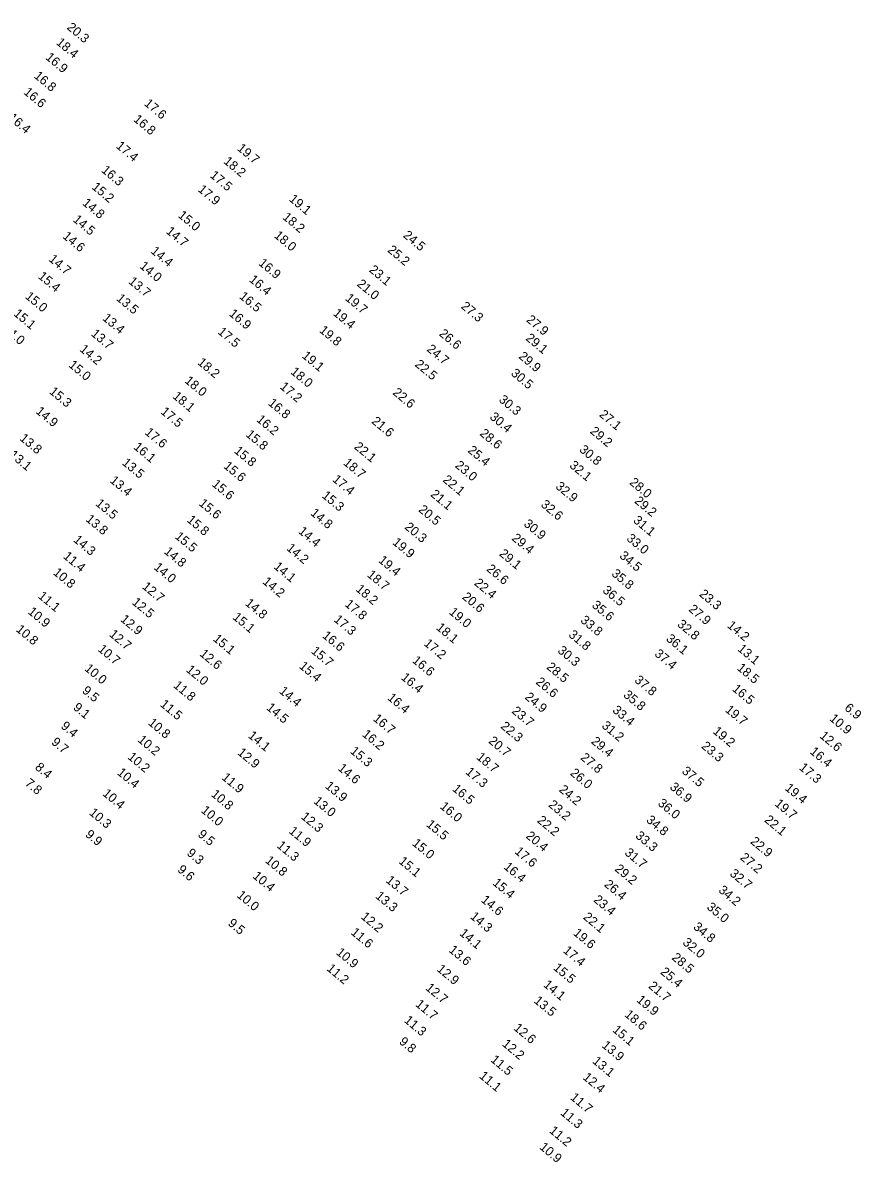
# Model space of a CAD drawing. Extents: x 1023796 to 1112670, y 656573 to 837340.
# Drawn here: x 1061680 to 1062139, y 741696 to 742320 of the extents above; entities that cross this region are included whole.
import ezdxf

# ---------------------------------------------------------------- set-up
doc = ezdxf.new("R2010")
doc.units = 0
doc.layers.add('V-TOPO-SOUN', color=7, linetype='Continuous')

msp = doc.modelspace()

# ---------------------------------------------------------------- texts
at = {"layer": 'V-TOPO-SOUN'}
for s, p in [('20.3 ', (1061703.81, 742317.05)), ('18.4 ', (1061697.94, 742308.74)), ('16.9 ', (1061692.1, 742300.62)), ('16.8 ', (1061685.79, 742290.45)), ('16.6 ', (1061680.13, 742281.57)), ('17.6 ', (1061746.09, 742275.35)), ('16.4 ', (1061671.76, 742267.45)), ('16.8 ', (1061740.22, 742266.69)), ('17.4 ', (1061730.67, 742252.11)), ('19.7 ', (1061796.99, 742250.81)), ('18.2 ', (1061789.55, 742243.69)), ('16.3 ', (1061722.67, 742238.85)), ('17.5 ', (1061782.1, 742236)), ('15.2 ', (1061717.43, 742229.65)), ('17.9 ', (1061775.53, 742228.29)), ('14.8 ', (1061712.27, 742220.87)), ('19.1 ', (1061825.39, 742223.03)), ('14.5 ', (1061707.09, 742211.81)), ('15.0 ', (1061764.63, 742214.13)), ('18.2 ', (1061821.84, 742213.13)), ('14.6 ', (1061701.49, 742202.69)), ('14.7 ', (1061758.05, 742205.38)), ('18.0 ', (1061817.19, 742203.06)), ('24.5 ', (1061887.81, 742203.21)), ('14.4 ', (1061749.7, 742194.54)), ('25.2 ', (1061879.28, 742195.14)), ('14.7 ', (1061693.86, 742190.14)), ('16.9 ', (1061808.7, 742187.96)), ('15.4 ', (1061688.04, 742180.74)), ('14.0 ', (1061743.59, 742186.34)), ('23.1 ', (1061869.2, 742184.29)), ('13.7 ', (1061737.52, 742177.95)), ('16.4 ', (1061803.52, 742178.95)), ('21.0 ', (1061862.56, 742176.54)), ('15.0 ', (1061680.96, 742169.74)), ('13.5 ', (1061730.86, 742168.63)), ('16.5 ', (1061798.14, 742169.76)), ('19.7 ', (1061856.14, 742168.7)), ('27.3 ', (1061919.5, 742164.31)), ('15.1 ', (1061674.61, 742160.33)), ('13.4 ', (1061723.25, 742157.83)), ('16.9 ', (1061792.51, 742160.29)), ('19.4 ', (1061849.46, 742160.52)), ('27.9 ', (1061955.25, 742156.97)), ('14.0 ', (1061668.58, 742151.85)), ('17.5 ', (1061786.39, 742150.38)), ('19.8 ', (1061841.95, 742151.21)), ('26.6 ', (1061907.48, 742149.35)), ('13.7 ', (1061717.03, 742149.3)), ('29.1 ', (1061954.85, 742146.88)), ('14.2 ', (1061710.78, 742140.84)), ('19.1 ', (1061832.45, 742137.26)), ('24.7 ', (1061900.75, 742140.88)), ('29.9 ', (1061951.04, 742136.92)), ('15.0 ', (1061704.75, 742132.21)), ('18.2 ', (1061775.29, 742133.62)), ('22.5 ', (1061894.27, 742132.55)), ('18.0 ', (1061826.2, 742128.51)), ('30.5 ', (1061946.83, 742127.65)), ('18.0 ', (1061768.24, 742123.6)), ('17.2 ', (1061820.37, 742120.34)), ('15.3 ', (1061694.16, 742117.65)), ('18.1 ', (1061761.67, 742115.12)), ('22.6 ', (1061882.15, 742117.12)), ('30.3 ', (1061940.18, 742113.22)), ('14.9 ', (1061686.76, 742106.86)), ('17.5 ', (1061755.12, 742106.64)), ('16.8 ', (1061813.95, 742111.35)), ('16.2 ', (1061807.54, 742102.37)), ('21.6 ', (1061870.57, 742101.39)), ('30.4 ', (1061935.2, 742103.77)), ('27.1 ', (1061995.13, 742105.11)), ('17.6 ', (1061746.45, 742095.33)), ('15.8 ', (1061801.7, 742094.19)), ('28.6 ', (1061929.75, 742094.74)), ('29.2 ', (1061990.14, 742095.93)), ('13.8 ', (1061677.95, 742092.09)), ('16.1 ', (1061740.28, 742087.31)), ('22.1 ', (1061860.99, 742087.49)), ('13.1 ', (1061672.32, 742082.97)), ('15.8 ', (1061795.29, 742085.2)), ('25.4 ', (1061923.2, 742085.47)), ('30.8 ', (1061984.27, 742085.86)), ('13.5 ', (1061734.01, 742078.7)), ('15.6 ', (1061789.55, 742076.87)), ('18.7 ', (1061855.11, 742078.66)), ('23.0 ', (1061916.21, 742077.23)), ('32.1 ', (1061978.84, 742077.23)), ('13.4 ', (1061727.33, 742069)), ('17.4 ', (1061849.12, 742069.59)), ('22.1 ', (1061909.49, 742069.36)), ('15.6 ', (1061783.19, 742066.97)), ('32.9 ', (1061971.23, 742065.74)), ('28.0 ', (1062011.69, 742067.93)), ('13.5 ', (1061719.48, 742056.36)), ('15.6 ', (1061776.03, 742056.45)), ('15.3 ', (1061843.35, 742060.7)), ('21.1 ', (1061902.78, 742061.43)), ('32.6 ', (1061963.17, 742055.8)), ('29.2 ', (1062014.42, 742057.77)), ('14.8 ', (1061837.12, 742051.15)), ('20.5 ', (1061896.22, 742053.04)), ('13.8 ', (1061714.1, 742047.78)), ('15.8 ', (1061769.47, 742047.4)), ('20.3 ', (1061888.64, 742043.55)), ('30.9 ', (1061953.82, 742045.21)), ('31.1 ', (1062013.76, 742047.12)), ('15.5 ', (1061762.92, 742038.36)), ('14.4 ', (1061830.47, 742041.2)), ('29.4 ', (1061947.3, 742037.39)), ('33.0 ', (1062010.09, 742037.22)), ('14.3 ', (1061707.34, 742036.52)), ('14.2 ', (1061823.98, 742031.94)), ('19.9 ', (1061881.99, 742035.12)), ('11.4 ', (1061701.78, 742027.51)), ('14.8 ', (1061756.96, 742030.14)), ('19.4 ', (1061874.3, 742025.29)), ('29.1 ', (1061940.41, 742028.9)), ('34.5 ', (1062006.2, 742027.77)), ('10.8 ', (1061696.27, 742018.58)), ('14.0 ', (1061751.38, 742021.47)), ('14.1 ', (1061816.99, 742021.87)), ('26.6 ', (1061933.45, 742020.57)), ('14.2 ', (1061810.89, 742013.61)), ('18.7 ', (1061868.1, 742017.4)), ('22.4 ', (1061926.72, 742012.85)), ('35.8 ', (1062001.84, 742017.96)), ('12.7 ', (1061744.97, 742010.92)), ('18.2 ', (1061861.9, 742009.52)), ('36.5 ', (1061996.96, 742008.83)), ('23.3 ', (1062049.87, 742006.79)), ('11.1 ', (1061688.04, 742005.71)), ('12.5 ', (1061739.42, 742002.33)), ('14.8 ', (1061801.34, 742001.78)), ('17.8 ', (1061855.87, 742001.26)), ('20.6 ', (1061920.14, 742005.26)), ('35.6 ', (1061991.09, 742000.69)), ('10.9 ', (1061682.45, 741997.16)), ('15.1 ', (1061794.54, 741994.16)), ('19.0 ', (1061912.96, 741996.94)), ('27.9 ', (1062044.08, 741998.51)), ('10.8 ', (1061675.92, 741987.48)), ('12.9 ', (1061733.1, 741992.99)), ('17.3 ', (1061849.88, 741992.88)), ('18.1 ', (1061905.9, 741988.47)), ('33.8 ', (1061984.86, 741992.47)), ('32.8 ', (1062037.87, 741990.27)), ('14.2 ', (1062065.18, 741989.64)), ('12.7 ', (1061726.95, 741984.82)), ('15.1 ', (1061783.76, 741982.33)), ('16.6 ', (1061843.59, 741984.04)), ('31.8 ', (1061978.36, 741984.55)), ('36.1 ', (1062031.71, 741982.36)), ('10.7 ', (1061720.79, 741976.65)), ('15.7 ', (1061837.47, 741975.61)), ('17.2 ', (1061899.17, 741979.78)), ('30.3 ', (1061972.39, 741975.87)), ('13.1 ', (1062070.86, 741976.82)), ('12.6 ', (1061776.45, 741974.12)), ('16.6 ', (1061892.79, 741970.47)), ('37.4 ', (1062025.4, 741974.1)), ('10.0 ', (1061713.45, 741966.07)), ('12.0 ', (1061769.04, 741965.41)), ('15.4 ', (1061830.9, 741967.35)), ('28.5 ', (1061966.29, 741966.91)), ('18.5 ', (1062070.53, 741966.38)), ('11.8 ', (1061762.09, 741956.8)), ('16.4 ', (1061886.66, 741961.2)), ('26.6 ', (1061960.43, 741958.72)), ('37.8 ', (1062014.44, 741959.72)), ('9.5', (1061712.12, 741953.91)), ('14.4 ', (1061819.97, 741953.71)), ('16.4 ', (1061879.24, 741950.06)), ('24.9 ', (1061954.39, 741950.47)), ('35.8 ', (1062008.34, 741951.6)), ('16.5 ', (1062067.93, 741954.94)), ('9.1', (1061707.21, 741944.74)), ('11.5 ', (1061754.82, 741946.47)), ('14.5 ', (1061812.97, 741944.65)), ('6.9', (1062129.35, 741944.43)), ('16.7 ', (1061871.35, 741938.63)), ('23.7 ', (1061947.25, 741942.79)), ('33.4 ', (1062002.36, 741943.23)), ('19.7 ', (1062064.06, 741943.46)), ('10.9 ', (1062121.17, 741938.66)), ('9.4', (1061700.49, 741934.55)), ('10.8 ', (1061748.26, 741936.36)), ('22.3 ', (1061941.18, 741934.45)), ('31.2 ', (1061996.5, 741934.75)), ('19.2 ', (1062057.33, 741931.7)), ('9.7', (1061695.32, 741925.74)), ('10.2 ', (1061742.58, 741927.05)), ('14.1 ', (1061802.96, 741929.33)), ('16.2 ', (1061865.41, 741930.07)), ('20.7 ', (1061934.54, 741926.38)), ('29.4 ', (1061990.72, 741926.18)), ('12.6 ', (1062115.77, 741929.21)), ('12.9 ', (1061797.15, 741920.05)), ('15.3 ', (1061858.84, 741920.84)), ('23.3 ', (1062051.04, 741923.57)), ('16.4 ', (1062110.41, 741920.58)), ('10.2 ', (1061737.06, 741917.69)), ('18.7 ', (1061927.94, 741917.55)), ('27.8 ', (1061984.9, 741917.32)), ('8.4', (1061686.35, 741911.98)), ('10.4 ', (1061731.29, 741909.09)), ('11.9 ', (1061788.52, 741906.45)), ('14.6 ', (1061852.14, 741911.48)), ('17.3 ', (1061921.97, 741909.48)), ('26.0 ', (1061979.23, 741908.83)), ('37.5 ', (1062040.33, 741909.87)), ('17.3 ', (1062104.56, 741911.83)), ('7.8', (1061680.87, 741903.23)), ('13.9 ', (1061845.12, 741901.73)), ('16.5 ', (1061914.72, 741900.23)), ('24.2 ', (1061973.14, 741899.78)), ('36.9 ', (1062033.74, 741901.19)), ('19.4 ', (1062096.76, 741900.62)), ('10.4 ', (1061723.32, 741897.65)), ('10.8 ', (1061782.71, 741897.24)), ('10.0 ', (1061777.22, 741888.42)), ('13.0 ', (1061838.8, 741893.46)), ('16.0 ', (1061907.99, 741890.58)), ('23.2 ', (1061967.32, 741891.49)), ('36.0 ', (1062027.2, 741892.28)), ('19.7 ', (1062091.19, 741892.06)), ('10.3 ', (1061715.98, 741887.14)), ('12.3 ', (1061831.92, 741884.96)), ('22.2 ', (1061961.17, 741882.93)), ('34.8 ', (1062020.86, 741883.13)), ('22.1 ', (1062085.53, 741883.22)), ('9.9', (1061713.86, 741875.21)), ('9.5', (1061775.45, 741875.27)), ('11.9 ', (1061825.28, 741877.07)), ('15.5 ', (1061900.46, 741880.75)), ('11.3 ', (1061818.71, 741869.15)), ('15.0 ', (1061892.77, 741870.38)), ('20.4 ', (1061954.99, 741874.42)), ('33.3 ', (1062014.94, 741874.47)), ('22.9 ', (1062077.83, 741871.4)), ('9.3', (1061769.41, 741865)), ('17.6 ', (1061948.9, 741865.91)), ('31.7 ', (1062009.03, 741865.23)), ('27.2 ', (1062072.28, 741862.6)), ('9.6', (1061764.3, 741855.98)), ('10.8 ', (1061812.3, 741860.97)), ('15.1 ', (1061885.4, 741860.54)), ('16.4 ', (1061942.86, 741857.51)), ('29.2 ', (1062003.64, 741856.37)), ('10.4 ', (1061805.5, 741852.47)), ('13.7 ', (1061878.37, 741850.12)), ('32.7 ', (1062066.58, 741853.79)), ('15.4 ', (1061936.79, 741848.72)), ('26.4 ', (1061997.85, 741847.88)), ('34.2 ', (1062060.41, 741844.73)), ('10.0 ', (1061796.82, 741841.96)), ('13.3 ', (1061872.64, 741841.5)), ('14.6 ', (1061930.48, 741839.39)), ('23.4 ', (1061992, 741839.48)), ('35.0 ', (1062053.98, 741835.45)), ('9.5', (1061791.92, 741826.61)), ('12.2 ', (1061864.72, 741830.22)), ('14.3 ', (1061924.49, 741830.32)), ('22.1 ', (1061986.35, 741830)), ('11.6 ', (1061859.2, 741821.63)), ('14.1 ', (1061918.66, 741821.14)), ('19.6 ', (1061980.93, 741821.24)), ('34.8 ', (1062046.57, 741824.61)), ('32.0 ', (1062040.79, 741816.11)), ('10.9 ', (1061851.16, 741810.66)), ('13.6 ', (1061912.81, 741811.99)), ('17.4 ', (1061975.38, 741811.69)), ('28.5 ', (1062034.84, 741807.85)), ('11.2 ', (1061845.98, 741801.86)), ('12.9 ', (1061906.26, 741801.53)), ('15.5 ', (1061970.01, 741802.28)), ('25.4 ', (1062028.59, 741799.98)), ('12.7 ', (1061900.1, 741791.24)), ('14.1 ', (1061964.58, 741793)), ('21.7 ', (1062022.07, 741792.27)), ('11.7 ', (1061894.54, 741782.31)), ('13.5 ', (1061959.39, 741784.24)), ('19.9 ', (1062015.55, 741784.68)), ('18.6 ', (1062009, 741776.68)), ('11.3 ', (1061888.36, 741773.51)), ('12.6 ', (1061948.31, 741769.28)), ('15.1 ', (1062002.41, 741768.28)), ('9.8', (1061885.62, 741761.81)), ('12.2 ', (1061942.04, 741760.55)), ('13.9 ', (1061996.57, 741759.79)), ('11.5 ', (1061935.69, 741751.93)), ('13.1 ', (1061991.43, 741751.15)), ('11.1 ', (1061929.45, 741743.03)), ('12.4 ', (1061986.17, 741742.3)), ('11.7 ', (1061979.3, 741731.29)), ('11.3 ', (1061973.9, 741722.86)), ('11.2 ', (1061967.81, 741713.08)), ('10.9 ', (1061962.46, 741704.12))]:
    msp.add_text(s, height=5, rotation=320, dxfattribs=at).set_placement(p)

doc.saveas('drawing.dxf')
